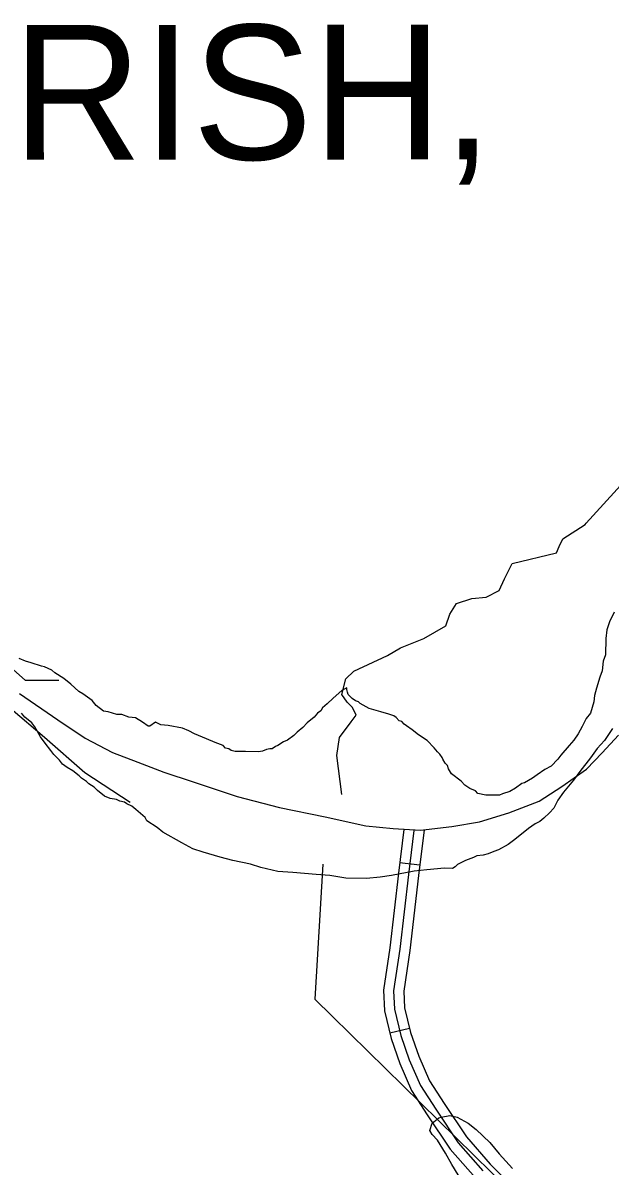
# Model space of a CAD drawing. Extents: x 3245246 to 3283090, y 806824 to 832173.
# Drawn here: x 3268650 to 3269522, y 828135 to 829832 of the extents above; entities that cross this region are included whole.
import ezdxf

# ---------------------------------------------------------------- set-up
doc = ezdxf.new("R2010")
doc.units = 0
for name, color, linetype in [('V-ROAD-CNTR', 7, 'Continuous'), ('V-SITE-VEGE', 7, 'Continuous'), ('V-TOPO-GNAM-IDEN', 7, 'Continuous'), ('V-TOPO-SHOR', 7, 'Continuous')]:
    doc.layers.add(name, color=color, linetype=linetype)

msp = doc.modelspace()

# ---------------------------------------------------------------- linework, layer by layer
at = {"layer": 'V-ROAD-CNTR'}
for p, q in [((3269239.3, 828581.6), (3269209.5, 828585.2)), ((3269224, 828339.3), (3269194.8, 828332.3))]:
    msp.add_line(p, q, dxfattribs=at)
for points in [[(3268644.9, 828836.6), (3268701.8, 828797.4), (3268742.6, 828770.1), (3268783.3, 828749.1), (3268820.9, 828734.8), (3268859.6, 828719.8), (3268902.9, 828705.6), (3268968.5, 828683.7), (3269031, 828667.2), (3269099.1, 828653.2), (3269159.3, 828640.3), (3269200.1, 828636.2), (3269240.6, 828633.7), (3269286.8, 828639), (3269328.2, 828645.9), (3269371.7, 828659.3), (3269416.7, 828676.7), (3269450.4, 828698.4), (3269486.7, 828724.1), (3269510.2, 828748.5), (3269534.4, 828774.8)], [(3269215.5, 828634.6), (3269207.6, 828569.8), (3269194.7, 828458.8), (3269185.5, 828395.9), (3269186.9, 828365.6), (3269196.7, 828324.6), (3269209.9, 828287.2), (3269227.1, 828247.4), (3269250.5, 828211.3), (3269284.7, 828160.2), (3269322, 828117.6)], [(3269230.4, 828633), (3269222.5, 828568), (3269209.6, 828456.8), (3269200.6, 828395.2), (3269201.8, 828367.7), (3269211.1, 828328.9), (3269223.8, 828292.7), (3269240.4, 828254.6), (3269263, 828219.6), (3269296.6, 828169.3), (3269333, 828127.8)], [(3269245.7, 828634.3), (3269237.4, 828566.2), (3269224.4, 828454.9), (3269215.6, 828394.4), (3269216.7, 828369.8), (3269225.5, 828333.1), (3269237.8, 828298.2), (3269253.7, 828261.7), (3269275.5, 828227.8), (3269308.5, 828178.5), (3269344, 828138), (3269374, 828107.5)]]:
    msp.add_lwpolyline(points, dxfattribs=at)
at = {"layer": 'V-SITE-VEGE'}
for p, q in [((3269528.1, 828957.1), (3269520.8, 828942.9)), ((3269520.8, 828942.9), (3269517, 828931)), ((3269517, 828931), (3269515.6, 828917.9)), ((3269515.6, 828917.9), (3269515.3, 828894.1)), ((3268653.9, 828884.7), (3268644.5, 828888.4)), ((3269515.3, 828894.1), (3269511.6, 828884.6)), ((3268662.2, 828882.2), (3268653.9, 828884.7)), ((3268677.7, 828877.2), (3268662.2, 828882.2)), ((3268682.4, 828875.9), (3268677.7, 828877.2)), ((3268693.1, 828871), (3268682.4, 828875.9)), ((3268697.8, 828867.4), (3268693.1, 828871)), ((3269511.6, 828884.6), (3269510.2, 828870.3)), ((3268710.8, 828858.9), (3268697.8, 828867.4)), ((3268721.4, 828850.4), (3268710.8, 828858.9)), ((3269506.5, 828860.9), (3269501.5, 828844.3)), ((3269510.2, 828870.3), (3269506.5, 828860.9)), ((3268733.1, 828839.5), (3268721.4, 828850.4)), ((3268739, 828835.8), (3268733.1, 828839.5)), ((3269123.9, 828841.2), (3269110.6, 828829.5)), ((3269131.1, 828844.7), (3269123.9, 828841.2)), ((3269131, 828842.3), (3269131.1, 828844.7)), ((3269132.2, 828838.7), (3269131, 828842.3)), ((3269133.3, 828835.1), (3269132.2, 828838.7)), ((3269501.5, 828844.3), (3269499, 828833.6)), ((3268753.2, 828826.1), (3268739, 828835.8)), ((3268759, 828818.9), (3268753.2, 828826.1)), ((3269102.1, 828821.2), (3269094.9, 828815.4)), ((3269110.6, 828829.5), (3269102.1, 828821.2)), ((3269139.2, 828829.1), (3269133.3, 828835.1)), ((3269143.9, 828825.4), (3269139.2, 828829.1)), ((3269148.6, 828824.2), (3269143.9, 828825.4)), ((3269151, 828821.8), (3269148.6, 828824.2)), ((3269164, 828814.4), (3269151, 828821.8)), ((3269497.7, 828824.1), (3269492.7, 828807.5)), ((3269499, 828833.6), (3269497.7, 828824.1)), ((3268652.8, 828801.3), (3268648.1, 828807.3)), ((3268769.6, 828810.4), (3268759, 828818.9)), ((3268776.8, 828809.1), (3268769.6, 828810.4)), ((3268789.8, 828805.4), (3268776.8, 828809.1)), ((3268797, 828805.3), (3268789.8, 828805.4)), ((3268807.6, 828801.5), (3268797, 828805.3)), ((3269087.6, 828807.2), (3269082.8, 828801.3)), ((3269092.5, 828810.7), (3269087.6, 828807.2)), ((3269094.9, 828815.4), (3269092.5, 828810.7)), ((3269181.8, 828809.4), (3269164, 828814.4)), ((3269193.6, 828805.7), (3269181.8, 828809.4)), ((3269200.8, 828803.2), (3269193.6, 828805.7)), ((3269204.3, 828800.8), (3269200.8, 828803.2)), ((3269492.7, 828807.5), (3269486.6, 828799.2)), ((3268663.4, 828792.8), (3268652.8, 828801.3)), ((3268668.1, 828786.8), (3268663.4, 828792.8)), ((3268676.2, 828772.4), (3268668.1, 828786.8)), ((3268817.1, 828800.2), (3268807.6, 828801.5)), ((3268827.8, 828794.1), (3268817.1, 828800.2)), ((3268836, 828788), (3268827.8, 828794.1)), ((3268838.4, 828788), (3268836, 828788)), ((3268846.8, 828793.8), (3268838.4, 828788)), ((3268855.1, 828790.1), (3268846.8, 828793.8)), ((3268865.8, 828788.8), (3268855.1, 828790.1)), ((3268887.2, 828784.9), (3268865.8, 828788.8)), ((3269065.9, 828786), (3269057.5, 828779)), ((3269072, 828793.1), (3269065.9, 828786)), ((3269082.8, 828801.3), (3269072, 828793.1)), ((3269209, 828795.9), (3269204.3, 828800.8)), ((3269212.5, 828794.7), (3269209, 828795.9)), ((3269216.1, 828791.1), (3269212.5, 828794.7)), ((3269219.6, 828788.6), (3269216.1, 828791.1)), ((3269227.9, 828782.6), (3269219.6, 828788.6)), ((3269480.5, 828787.4), (3269474.4, 828776.7)), ((3269486.6, 828799.2), (3269480.5, 828787.4)), ((3268683.2, 828762.8), (3268676.2, 828772.4)), ((3268896.7, 828781.2), (3268887.2, 828784.9)), ((3268905, 828776.4), (3268896.7, 828781.2)), ((3268922.7, 828769), (3268905, 828776.4)), ((3268935.8, 828764), (3268922.7, 828769)), ((3269052.6, 828774.3), (3269043, 828767.3)), ((3269057.5, 828779), (3269052.6, 828774.3)), ((3269237.3, 828775.3), (3269227.9, 828782.6)), ((3269250.3, 828766.8), (3269237.3, 828775.3)), ((3269474.4, 828776.7), (3269468.3, 828767.3)), ((3269525.7, 828784.4), (3269513.5, 828766.7)), ((3268691.4, 828751.9), (3268683.2, 828762.8)), ((3268696.1, 828745.9), (3268691.4, 828751.9)), ((3268947.6, 828759.1), (3268935.8, 828764)), ((3268951.1, 828755.5), (3268947.6, 828759.1)), ((3268955.9, 828754.2), (3268951.1, 828755.5)), ((3268959.4, 828751.8), (3268955.9, 828754.2)), ((3268965.4, 828750.5), (3268959.4, 828751.8)), ((3269011.8, 828753.4), (3269005.9, 828751.1)), ((3269016.6, 828754.5), (3269011.8, 828753.4)), ((3269020.2, 828754.5), (3269016.6, 828754.5)), ((3269025, 828758), (3269020.2, 828754.5)), ((3269028.6, 828759.1), (3269025, 828758)), ((3269037, 828765), (3269028.6, 828759.1)), ((3269043, 828767.3), (3269037, 828765)), ((3269260.8, 828755.9), (3269250.3, 828766.8)), ((3269265.5, 828749.9), (3269260.8, 828755.9)), ((3269461, 828759.1), (3269448.9, 828744.9)), ((3269468.3, 828767.3), (3269461, 828759.1)), ((3269502.6, 828754.9), (3269492.9, 828740.8)), ((3269513.5, 828766.7), (3269502.6, 828754.9)), ((3268704.3, 828737.5), (3268696.1, 828745.9)), ((3268709, 828731.4), (3268704.3, 828737.5)), ((3268973.7, 828750.4), (3268965.4, 828750.5)), ((3268980.8, 828750.3), (3268973.7, 828750.4)), ((3268999.9, 828750), (3268980.8, 828750.3)), ((3269005.9, 828751.1), (3268999.9, 828750)), ((3269269, 828746.3), (3269265.5, 828749.9)), ((3269272.6, 828741.4), (3269269, 828746.3)), ((3269273.7, 828739), (3269272.6, 828741.4)), ((3269277.2, 828733), (3269273.7, 828739)), ((3269444.1, 828739.1), (3269434.4, 828728.5)), ((3269448.9, 828744.9), (3269444.1, 828739.1)), ((3269492.9, 828740.8), (3269477.2, 828720.7)), ((3268716.1, 828726.6), (3268709, 828731.4)), ((3268724.3, 828721.7), (3268716.1, 828726.6)), ((3268733.8, 828714.4), (3268724.3, 828721.7)), ((3269280.7, 828729.4), (3269277.2, 828733)), ((3269281.8, 828724.6), (3269280.7, 828729.4)), ((3269286.5, 828717.4), (3269281.8, 828724.6)), ((3269424.8, 828723.8), (3269413.9, 828715.6)), ((3269434.4, 828728.5), (3269424.8, 828723.8)), ((3269477.2, 828720.7), (3269467.4, 828707.8)), ((3268737.3, 828710.8), (3268733.8, 828714.4)), ((3268744.4, 828705.9), (3268737.3, 828710.8)), ((3268747.9, 828702.3), (3268744.4, 828705.9)), ((3268756.2, 828697.4), (3268747.9, 828702.3)), ((3269300.7, 828706.5), (3269286.5, 828717.4)), ((3269306.5, 828700.5), (3269300.7, 828706.5)), ((3269391.1, 828702.9), (3269381.5, 828695.8)), ((3269394.7, 828704), (3269391.1, 828702.9)), ((3269406.7, 828711), (3269394.7, 828704)), ((3269413.9, 828715.6), (3269406.7, 828711)), ((3269467.4, 828707.8), (3269452.9, 828690.1)), ((3268760.8, 828692.6), (3268756.2, 828697.4)), ((3268771.5, 828684.1), (3268760.8, 828692.6)), ((3268779.7, 828680.4), (3268771.5, 828684.1)), ((3269313.6, 828695.6), (3269306.5, 828700.5)), ((3269321.9, 828691.9), (3269313.6, 828695.6)), ((3269325.4, 828688.3), (3269321.9, 828691.9)), ((3269337.3, 828685.7), (3269325.4, 828688.3)), ((3269357.5, 828685.5), (3269337.3, 828685.7)), ((3269362.3, 828687.8), (3269357.5, 828685.5)), ((3269373.1, 828691.2), (3269362.3, 828687.8)), ((3269381.5, 828695.8), (3269373.1, 828691.2)), ((3269452.9, 828690.1), (3269444.4, 828678.3)), ((3268789.2, 828679.1), (3268779.7, 828680.4)), ((3268794, 828676.6), (3268789.2, 828679.1)), ((3268801.1, 828675.4), (3268794, 828676.6)), ((3268804.6, 828672.9), (3268801.1, 828675.4)), ((3268811.7, 828669.3), (3268804.6, 828672.9)), ((3268817.6, 828664.4), (3268811.7, 828669.3)), ((3269444.4, 828678.3), (3269438.3, 828666.5)), ((3268831.8, 828652.3), (3268817.6, 828664.4)), ((3268834.1, 828647.5), (3268831.8, 828652.3)), ((3269423.8, 828651.2), (3269417.7, 828646.5)), ((3269432.2, 828659.4), (3269423.8, 828651.2)), ((3269438.3, 828666.5), (3269432.2, 828659.4)), ((3268849.4, 828637.8), (3268834.1, 828647.5)), ((3268857.7, 828630.5), (3268849.4, 828637.8)), ((3269400.9, 828636), (3269380.4, 828619.6)), ((3269410.6, 828643), (3269400.9, 828636)), ((3269417.7, 828646.5), (3269410.6, 828643)), ((3268886, 828614.6), (3268857.7, 828630.5)), ((3269380.4, 828619.6), (3269370.8, 828612.6)), ((3268902.6, 828606), (3268886, 828614.6)), ((3268918, 828601.1), (3268902.6, 828606)), ((3268942.9, 828593.6), (3268918, 828601.1)), ((3269349.2, 828602.2), (3269340.8, 828598.7)), ((3269356.4, 828604.5), (3269349.2, 828602.2)), ((3269370.8, 828612.6), (3269356.4, 828604.5)), ((3268961.9, 828588.5), (3268942.9, 828593.6)), ((3268988, 828583.4), (3268961.9, 828588.5)), ((3269003.5, 828578.4), (3268988, 828583.4)), ((3269295.4, 828582.7), (3269291.7, 828579.2)), ((3269307.3, 828588.5), (3269295.4, 828582.7)), ((3269319.3, 828593.1), (3269307.3, 828588.5)), ((3269324.1, 828595.4), (3269319.3, 828593.1)), ((3269333.7, 828596.5), (3269324.1, 828595.4)), ((3269340.8, 828598.7), (3269333.7, 828596.5)), ((3269028.4, 828572.1), (3269003.5, 828578.4)), ((3269051, 828570.6), (3269028.4, 828572.1)), ((3269085.5, 828567.8), (3269051, 828570.6)), ((3269105.7, 828566.3), (3269085.5, 828567.8)), ((3269129.5, 828562.4), (3269105.7, 828566.3)), ((3269197.4, 828566.2), (3269180.7, 828564)), ((3269230.9, 828572.9), (3269197.4, 828566.2)), ((3269250, 828575), (3269230.9, 828572.9)), ((3269276.2, 828577), (3269250, 828575)), ((3269288.1, 828576.8), (3269276.2, 828577)), ((3269291.7, 828579.2), (3269288.1, 828576.8)), ((3269160.5, 828561.9), (3269129.5, 828562.4)), ((3269180.7, 828564), (3269160.5, 828561.9)), ((3269271.1, 828207.8), (3269284.2, 828210)), ((3269284.2, 828210), (3269294.9, 828207.5)), ((3269254.1, 828187.8), (3269257.8, 828198.5)), ((3269257.8, 828198.5), (3269267.5, 828206.7)), ((3269267.5, 828206.7), (3269271.1, 828207.8)), ((3269294.9, 828207.5), (3269311.4, 828198.9)), ((3269311.4, 828198.9), (3269323.2, 828189.2)), ((3269257.6, 828181.8), (3269254.1, 828187.8)), ((3269265.8, 828173.3), (3269257.6, 828181.8)), ((3269323.2, 828189.2), (3269343.2, 828169.9)), ((3269277.5, 828154.1), (3269265.8, 828173.3)), ((3269343.2, 828169.9), (3269357.3, 828153)), ((3269286.8, 828137.3), (3269277.5, 828154.1)), ((3269357.3, 828153), (3269377.2, 828131.3)), ((3269301.9, 828113.3), (3269286.8, 828137.3))]:
    msp.add_line(p, q, dxfattribs=at)
at = {"layer": 'V-TOPO-SHOR'}
for points in [[(3269123.8, 828686.5), (3269116.2, 828744.3), (3269120, 828771.3), (3269137.4, 828794.5), (3269145.1, 828804.1), (3269139.3, 828815.7), (3269131.6, 828823.4), (3269123.9, 828835), (3269129.7, 828858.1), (3269141.3, 828869.7), (3269191.4, 828892.8), (3269210.7, 828904.4), (3269245.5, 828917.9), (3269278.2, 828937.1), (3269284, 828954.5), (3269293.7, 828969.9), (3269316.8, 828977.6), (3269338.1, 828979.5), (3269357.3, 828989.2), (3269365.1, 829006.5), (3269376.6, 829029.7), (3269442.2, 829045.1), (3269446.1, 829054.7), (3269451.9, 829066.3), (3269484.7, 829087.5), (3269486.6, 829089.4), (3269542.6, 829151.1)], [(3268497.1, 828949), (3268535.7, 828937.5), (3268580.1, 828914.3), (3268618.6, 828887.3), (3268653.3, 828856.4), (3268703.5, 828856.4)], [(3268356.3, 828937.5), (3268387.2, 828925.9), (3268443.1, 828916.3), (3268483.6, 828904.7), (3268528, 828883.5), (3268583.9, 828852.6), (3268632.1, 828814), (3268682.2, 828771.5), (3268742, 828719.4), (3268809.5, 828675)], [(3269095.4, 828583.3), (3269083.7, 828382.7), (3269477, 827996.8), (3269496.2, 827946.7), (3269484.7, 827923.5), (3269415.2, 827773.1), (3269056.1, 827040.4)]]:
    msp.add_lwpolyline(points, dxfattribs=at)

# ---------------------------------------------------------------- texts
at = {"layer": 'V-TOPO-GNAM-IDEN'}
msp.add_text('PARISH,', height=200, rotation=0.0416, dxfattribs=at).set_placement((3268277.6, 829628.5))

doc.saveas('drawing.dxf')
